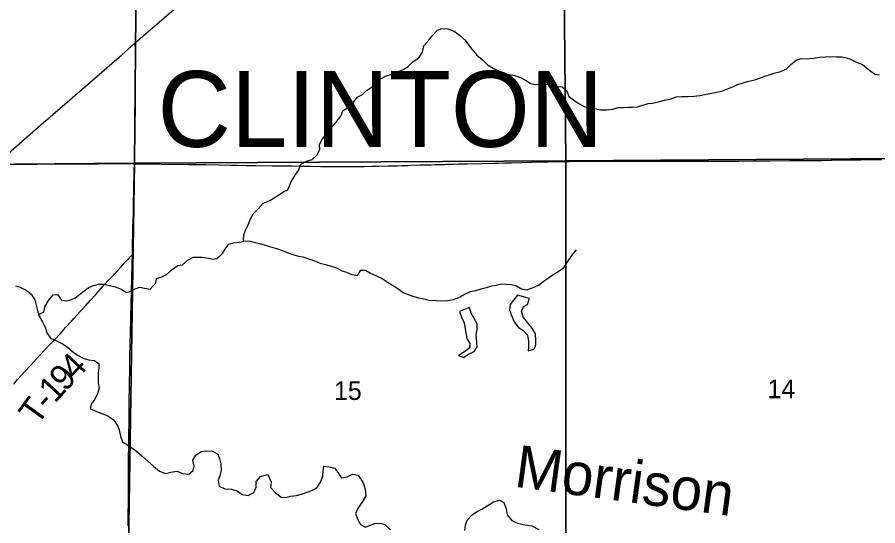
# Model space of a CAD drawing. Extents: x 0 to 34, y 0 to 22.
# Drawn here: x 5.125 to 6.091, y 16.345 to 16.916 of the extents above; entities that cross this region are included whole.
import ezdxf

# ---------------------------------------------------------------- set-up
doc = ezdxf.new("R2010")
doc.units = 0
for name, color, linetype in [('GM_X_Corporation', 7, 'Continuous'), ('GM_X_Minor_Lake', 7, 'Continuous'), ('GM_X_Minor_River', 7, 'Continuous'), ('GM_X_Minor_River_Text', 7, 'Continuous'), ('GM_X_Section_Text', 7, 'Continuous'), ('GM_X_State_Route', 7, 'Continuous'), ('GM_X_Township_Road', 7, 'Continuous'), ('GM_X_Township_Road_Text', 7, 'Continuous'), ('GM_X_Township_Text', 7, 'Continuous')]:
    doc.layers.add(name, color=color, linetype=linetype)

msp = doc.modelspace()

# ---------------------------------------------------------------- linework, layer by layer
at = {"layer": 'GM_X_Corporation'}
for points in [[(4.77754, 17.26078), (5.26124, 17.2552), (5.25664, 16.75179), (4.76416, 16.74758)], [(5.26124, 17.2552), (5.73597, 17.25914), (5.7408, 16.75434), (5.25664, 16.75179)], [(5.73597, 17.25914), (6.2055, 17.25889), (6.22077, 16.758), (5.7408, 16.75434)], [(5.25664, 16.75179), (5.2487, 16.25033), (4.75095, 16.25107), (4.76416, 16.74758)], [(5.7408, 16.75434), (5.74061, 16.25181), (5.2487, 16.25033), (5.25664, 16.75179)], [(5.7408, 16.75434), (6.22077, 16.758), (6.23242, 16.25473), (5.74061, 16.25181)]]:
    msp.add_lwpolyline(points, close=True, dxfattribs=at)
at = {"layer": 'GM_X_Minor_Lake'}
for points in [[(5.68665, 16.6036), (5.67807, 16.59322), (5.67747, 16.58697), (5.6797, 16.5807), (5.68288, 16.57385), (5.68776, 16.56719), (5.69266, 16.5645), (5.69755, 16.5586), (5.69883, 16.55177), (5.6988, 16.54608), (5.69858, 16.54096), (5.70225, 16.54213)], [(5.70225, 16.54213), (5.70502, 16.54301), (5.70713, 16.54812), (5.70716, 16.55305), (5.70664, 16.56025), (5.70308, 16.56672), (5.69819, 16.57244), (5.69312, 16.57872), (5.69108, 16.58518), (5.6932, 16.59105), (5.69794, 16.59368), (5.69949, 16.59993), (5.69307, 16.60167), (5.68665, 16.6036)], [(5.62859, 16.5354), (5.6316, 16.53735), (5.63786, 16.54035), (5.64129, 16.54545), (5.64075, 16.55076), (5.64005, 16.55911), (5.64103, 16.56517), (5.64106, 16.57143), (5.63769, 16.57733), (5.63432, 16.58341), (5.63266, 16.58968), (5.62147, 16.58538)], [(5.62147, 16.58538), (5.62351, 16.57892), (5.6265, 16.57246), (5.62742, 16.56771), (5.62833, 16.56145), (5.62943, 16.555), (5.63299, 16.54948), (5.63296, 16.54436), (5.62688, 16.53984), (5.62043, 16.5357), (5.62609, 16.53378), (5.62859, 16.5354)]]:
    msp.add_lwpolyline(points, dxfattribs=at)
at = {"layer": 'GM_X_Minor_River'}
for points in [[(5.40851, 16.71002), (5.4185, 16.71641), (5.42382, 16.7196), (5.42856, 16.72204), (5.43239, 16.73112), (5.43621, 16.73736), (5.44098, 16.74435), (5.44329, 16.75078), (5.44955, 16.75397), (5.45599, 16.75602), (5.46132, 16.76092), (5.46457, 16.76716), (5.46423, 16.77285), (5.46767, 16.77909), (5.47243, 16.78475), (5.47739, 16.79155), (5.48291, 16.79778), (5.48824, 16.80457), (5.49055, 16.81082), (5.49681, 16.81477), (5.50214, 16.82004), (5.5071, 16.82647), (5.51241, 16.82909), (5.51716, 16.83343), (5.52438, 16.83832), (5.52913, 16.84132), (5.53275, 16.84661), (5.5392, 16.84999), (5.54583, 16.85185), (5.5519, 16.85428), (5.55892, 16.85727), (5.56385, 16.86047), (5.56956, 16.86613), (5.57583, 16.87027), (5.58003, 16.87669), (5.58139, 16.88351), (5.5871, 16.88992), (5.59054, 16.89502), (5.59681, 16.90106), (5.60155, 16.90312), (5.60817, 16.90289), (5.61535, 16.9002), (5.62137, 16.8958), (5.62758, 16.89008), (5.63152, 16.88475), (5.63528, 16.87998), (5.64092, 16.87313), (5.64675, 16.86835), (5.65277, 16.86244), (5.65918, 16.85842), (5.66503, 16.85554), (5.67069, 16.85305), (5.67692, 16.8515), (5.68335, 16.85032), (5.68995, 16.84801), (5.69486, 16.84552), (5.70164, 16.84131), (5.70655, 16.84033), (5.71223, 16.84068), (5.71715, 16.84065), (5.7232, 16.84005), (5.73038, 16.83811), (5.73661, 16.83751), (5.7417, 16.83293), (5.74412, 16.82685), (5.74939, 16.82284), (5.75448, 16.81921), (5.76127, 16.81538), (5.76769, 16.81401), (5.77487, 16.81284), (5.77978, 16.81167), (5.78659, 16.81163), (5.79341, 16.81235), (5.79966, 16.81421), (5.80534, 16.81437), (5.81026, 16.81472), (5.81555, 16.81469), (5.82104, 16.81523), (5.82729, 16.8169), (5.83298, 16.81877), (5.83809, 16.81931), (5.84491, 16.82079), (5.85135, 16.82265), (5.85855, 16.82413), (5.86461, 16.82618), (5.87105, 16.8269), (5.87767, 16.82667), (5.88429, 16.82702), (5.89129, 16.82792), (5.89811, 16.8294), (5.90455, 16.83032), (5.91023, 16.83161), (5.91667, 16.83328), (5.9216, 16.83515), (5.92805, 16.83758), (5.93279, 16.84002), (5.93961, 16.84226), (5.94624, 16.84393), (5.95306, 16.84559), (5.95818, 16.84746), (5.96311, 16.84914)], [(5.96311, 16.84914), (5.9688, 16.851), (5.97429, 16.85287), (5.98225, 16.85472), (5.98832, 16.85791), (5.99307, 16.86225), (5.99935, 16.86771), (6.00503, 16.86939), (6.01033, 16.86898), (6.01884, 16.86969), (6.02547, 16.87098), (6.03228, 16.87132), (6.03834, 16.87148), (6.0442, 16.87144), (6.05044, 16.87122), (6.05554, 16.87005), (6.06045, 16.8687), (6.06781, 16.86505), (6.07366, 16.86275), (6.08025, 16.85759), (6.08759, 16.85186), (6.0927, 16.85107)], [(5.37843, 16.66407), (5.37883, 16.66496), (5.37925, 16.67141), (5.38137, 16.67748), (5.38424, 16.68259), (5.38694, 16.6894), (5.38962, 16.69508), (5.39553, 16.70074), (5.40087, 16.70698), (5.40851, 16.71002)], [(5.14912, 16.58195), (5.15484, 16.58503), (5.15639, 16.59129), (5.16003, 16.59772), (5.16538, 16.60395), (5.1703, 16.6043), (5.17481, 16.5982), (5.18011, 16.59722), (5.18504, 16.59833), (5.18998, 16.60058), (5.19987, 16.60812), (5.20463, 16.61169), (5.20938, 16.61394), (5.21602, 16.6158), (5.2217, 16.61596), (5.2287, 16.6144), (5.23494, 16.61303), (5.24155, 16.61034), (5.24759, 16.60669), (5.25233, 16.608), (5.25747, 16.61081), (5.26259, 16.61268), (5.2677, 16.61151), (5.27413, 16.61052), (5.28043, 16.61751), (5.28121, 16.62225), (5.28728, 16.62412), (5.29241, 16.62693), (5.29889, 16.63259), (5.30536, 16.63711), (5.31047, 16.63765), (5.31695, 16.64331), (5.32246, 16.64612), (5.3272, 16.64647), (5.3325, 16.64625), (5.33931, 16.64507), (5.3448, 16.64409), (5.34953, 16.64482), (5.35544, 16.65029), (5.3585, 16.65521), (5.36233, 16.66107), (5.36821, 16.66237), (5.37427, 16.66328), (5.3811, 16.66457), (5.38659, 16.66435), (5.39188, 16.66261), (5.39831, 16.66124), (5.40815, 16.65821)], [(5.40815, 16.65821), (5.41588, 16.65593), (5.42362, 16.65323), (5.42985, 16.65092), (5.43532, 16.649), (5.44061, 16.64745), (5.44553, 16.64666), (5.45232, 16.64454), (5.45987, 16.64184), (5.46516, 16.63973), (5.47101, 16.63799), (5.47781, 16.63624), (5.48404, 16.63393), (5.48932, 16.63106), (5.49461, 16.62932), (5.50046, 16.62702), (5.50688, 16.62565), (5.51051, 16.63189), (5.51581, 16.63167), (5.52165, 16.62841), (5.52901, 16.62515), (5.53467, 16.62246), (5.54126, 16.61788), (5.54616, 16.61481), (5.55201, 16.61118), (5.55803, 16.60659), (5.56389, 16.60448), (5.56898, 16.60236), (5.57521, 16.60081), (5.58126, 16.59945), (5.58749, 16.59809), (5.59525, 16.59747), (5.60168, 16.59725), (5.6083, 16.59759), (5.61474, 16.59869), (5.6208, 16.60112), (5.62821, 16.60525), (5.63389, 16.60769), (5.63958, 16.60898), (5.64583, 16.61084), (5.6517, 16.61233), (5.65777, 16.614), (5.66269, 16.61492), (5.66856, 16.61622), (5.67386, 16.616), (5.67972, 16.61578), (5.68463, 16.61461), (5.69104, 16.61059), (5.6969, 16.6098), (5.70505, 16.61279), (5.70998, 16.61504), (5.71492, 16.61842), (5.72138, 16.62313), (5.72669, 16.6267), (5.73182, 16.6299), (5.73885, 16.63517), (5.74305, 16.64159), (5.74744, 16.64801), (5.75258, 16.65462)], [(5.12282, 16.61407), (5.12812, 16.61271), (5.13492, 16.60926), (5.14076, 16.60486), (5.14489, 16.59838), (5.14636, 16.59248), (5.14784, 16.5864), (5.1497, 16.57993), (5.15325, 16.57365), (5.15625, 16.56756), (5.15829, 16.56147), (5.16242, 16.55537), (5.16979, 16.5521), (5.17639, 16.54864), (5.1813, 16.5452), (5.18695, 16.54042), (5.19261, 16.53621), (5.19903, 16.53294), (5.20507, 16.53101), (5.21132, 16.5304), (5.21641, 16.52677), (5.21657, 16.52202), (5.21597, 16.51614), (5.21575, 16.5112), (5.21571, 16.50513), (5.21681, 16.49924), (5.21506, 16.49279), (5.21161, 16.48636), (5.20836, 16.48144), (5.20682, 16.47651), (5.2138, 16.47287), (5.21985, 16.47055), (5.22646, 16.46824), (5.23306, 16.46364), (5.23738, 16.45735), (5.23943, 16.45221), (5.24072, 16.44537), (5.24314, 16.4389), (5.2488, 16.43545), (5.2537, 16.4322), (5.25879, 16.42837), (5.26482, 16.42321), (5.27141, 16.41709), (5.27782, 16.41155), (5.2846, 16.40601), (5.2914, 16.40331), (5.29747, 16.40479), (5.30411, 16.40589), (5.31091, 16.40338)], [(5.31091, 16.40338), (5.31753, 16.40258), (5.32248, 16.40673), (5.32365, 16.41166), (5.32199, 16.4185), (5.32524, 16.42399), (5.33152, 16.42813), (5.33758, 16.42885), (5.34402, 16.42844), (5.35025, 16.42498), (5.35211, 16.42004), (5.3534, 16.41433), (5.35374, 16.40712), (5.35218, 16.40067), (5.35064, 16.39574), (5.35173, 16.38928), (5.35815, 16.38602), (5.36535, 16.38579), (5.37159, 16.38404), (5.37781, 16.37964), (5.38424, 16.37846), (5.3907, 16.38203), (5.39301, 16.38809), (5.39305, 16.39436), (5.39799, 16.40007), (5.40639, 16.40223)], [(5.40639, 16.40223), (5.41001, 16.39352), (5.40922, 16.38746), (5.41467, 16.38174), (5.42108, 16.37677), (5.42637, 16.37655), (5.43168, 16.37785), (5.43849, 16.37876), (5.44531, 16.38043), (5.45138, 16.38286), (5.45649, 16.38454), (5.46124, 16.38717), (5.46544, 16.39378), (5.46812, 16.40021), (5.46835, 16.4059), (5.46914, 16.41177), (5.47556, 16.41079), (5.48161, 16.40943), (5.48573, 16.40334), (5.48892, 16.39858), (5.49536, 16.39949), (5.50143, 16.40249), (5.50767, 16.40151), (5.51273, 16.39352), (5.51478, 16.3882), (5.51569, 16.38288), (5.51623, 16.37814), (5.5126, 16.3719), (5.50802, 16.36529), (5.50477, 16.35886), (5.50681, 16.35221), (5.51018, 16.34613), (5.51603, 16.34325), (5.52115, 16.3455), (5.52646, 16.34736), (5.53251, 16.34771), (5.53761, 16.34597), (5.54401, 16.34025)], [(5.62723, 16.33922), (5.62803, 16.34528), (5.62995, 16.35077), (5.63547, 16.35681), (5.6406, 16.36038), (5.64648, 16.36338), (5.65255, 16.36695), (5.65958, 16.37165), (5.6664, 16.37332), (5.6713, 16.37064), (5.67372, 16.36361), (5.675, 16.35677), (5.68007, 16.35049), (5.68649, 16.34761), (5.69272, 16.34625), (5.69783, 16.34546), (5.70274, 16.34467), (5.71047, 16.34046)]]:
    msp.add_lwpolyline(points, dxfattribs=at)
at = {"layer": 'GM_X_State_Route'}
msp.add_lwpolyline([(4.83187, 16.50567), (4.85872, 16.53101), (4.88025, 16.55163), (4.88893, 16.56052), (4.90759, 16.57878), (4.9176, 16.58817), (4.94043, 16.60919), (4.95739, 16.62474), (4.97206, 16.63751), (4.98411, 16.648), (5.00164, 16.66333), (5.00959, 16.67028), (5.03415, 16.69177), (5.06172, 16.71624), (5.10074, 16.75061), (5.10557, 16.75487), (5.15161, 16.79477), (5.1784, 16.81796), (5.22554, 16.85897), (5.24247, 16.8736), (5.25708, 16.88649), (5.26904, 16.89704), (5.28986, 16.91527), (5.31386, 16.93598)], dxfattribs=at)
at = {"layer": 'GM_X_Township_Road'}
for points in [[(5.25651, 16.75126), (5.25657, 16.75306), (5.25662, 16.75616), (5.25673, 16.75926), (5.25682, 16.76268), (5.2569, 16.76671), (5.25697, 16.77075), (5.25705, 16.77448), (5.25715, 16.78038), (5.25722, 16.78318), (5.25728, 16.78846), (5.25738, 16.79374), (5.25746, 16.79964), (5.25762, 16.80865), (5.25774, 16.81673), (5.25781, 16.82356), (5.25784, 16.83071), (5.25782, 16.84282), (5.25779, 16.84748), (5.25776, 16.85246), (5.25773, 16.86116), (5.25774, 16.86737), (5.25773, 16.87328), (5.25768, 16.87979), (5.25757, 16.88224), (5.25747, 16.88312), (5.25708, 16.88649)], [(5.10074, 16.75061), (5.11339, 16.75069), (5.12706, 16.75074), (5.13794, 16.75084), (5.14726, 16.7509), (5.16404, 16.75099), (5.16683, 16.75096), (5.16932, 16.75097), (5.17864, 16.751), (5.19418, 16.75106), (5.20724, 16.7511), (5.21563, 16.7512), (5.23023, 16.75138), (5.23924, 16.75139), (5.24918, 16.75138), (5.25538, 16.75129), (5.25651, 16.75126)], [(5.25425, 16.64947), (5.25447, 16.66229), (5.25448, 16.66318), (5.2545, 16.66469), (5.25457, 16.66931), (5.25464, 16.67302), (5.25478, 16.67829), (5.25484, 16.6814), (5.25493, 16.68575), (5.25527, 16.69817), (5.25545, 16.70407), (5.25555, 16.70872), (5.25562, 16.71151), (5.25564, 16.71244), (5.2557, 16.7146), (5.25574, 16.71677), (5.25579, 16.71925), (5.25581, 16.72111), (5.25584, 16.72297), (5.25589, 16.72545), (5.25597, 16.72824), (5.25618, 16.736), (5.25626, 16.74066), (5.25637, 16.74594), (5.25643, 16.74842), (5.2565, 16.7509), (5.25651, 16.75126)], [(5.25651, 16.75126), (5.26253, 16.75113), (5.27404, 16.75098), (5.28646, 16.75085), (5.31785, 16.75047), (5.3365, 16.7503), (5.35173, 16.75002), (5.36384, 16.74976), (5.37254, 16.74958), (5.38217, 16.74935), (5.39274, 16.74921), (5.41107, 16.74903), (5.42194, 16.74884), (5.43374, 16.74872), (5.44184, 16.74861), (5.44743, 16.74863), (5.45394, 16.74854), (5.46543, 16.74831), (5.47785, 16.7481), (5.49153, 16.74794), (5.50366, 16.74807), (5.51423, 16.7482), (5.52293, 16.74834), (5.53101, 16.74859), (5.54126, 16.74876), (5.55183, 16.749), (5.55617, 16.74918), (5.56331, 16.74942), (5.56672, 16.74952), (5.57727, 16.74984), (5.58161, 16.74994), (5.58565, 16.75002), (5.58968, 16.7501), (5.59372, 16.7502), (5.59745, 16.7503), (5.60085, 16.7504), (5.60457, 16.75051), (5.60643, 16.75056), (5.6089, 16.75063), (5.61106, 16.75067), (5.61477, 16.75074), (5.62035, 16.75097), (5.62997, 16.75129), (5.64643, 16.75165), (5.66073, 16.75191), (5.66477, 16.75197), (5.67222, 16.75215), (5.67968, 16.75237), (5.70236, 16.75298), (5.71106, 16.75324), (5.72038, 16.75346), (5.73063, 16.75373), (5.74026, 16.75386), (5.74461, 16.7539), (5.74803, 16.75393), (5.75238, 16.75397), (5.75952, 16.75405), (5.76636, 16.75411), (5.77164, 16.75413), (5.77599, 16.75412), (5.79464, 16.75412), (5.79961, 16.7541), (5.80489, 16.75406), (5.81608, 16.75404), (5.82945, 16.75405), (5.83908, 16.75407), (5.84499, 16.75408), (5.84996, 16.7541), (5.854, 16.75412), (5.85928, 16.75414), (5.86704, 16.75417), (5.87792, 16.75416), (5.88476, 16.7542), (5.8888, 16.75421), (5.89408, 16.75422), (5.91397, 16.75414), (5.9348, 16.75424), (5.95158, 16.75433), (5.96992, 16.75453), (5.99199, 16.7548), (6.01592, 16.75496), (6.02835, 16.75502), (6.03892, 16.75516), (6.05788, 16.75543), (6.07186, 16.7556), (6.09518, 16.7559)], [(5.121, 16.50379), (5.12522, 16.50876), (5.1337, 16.51825), (5.13986, 16.52482), (5.15021, 16.53608), (5.16133, 16.54771), (5.1665, 16.55322), (5.17333, 16.56072), (5.17912, 16.56722), (5.1858, 16.57459), (5.18832, 16.57733), (5.19596, 16.58555), (5.20191, 16.592), (5.20697, 16.59767), (5.21303, 16.60456), (5.21831, 16.61045), (5.22306, 16.6156), (5.22709, 16.62002), (5.2279, 16.62083), (5.23003, 16.62304), (5.23067, 16.62371), (5.23174, 16.62482), (5.23258, 16.62573), (5.23345, 16.62661), (5.23428, 16.62753), (5.23513, 16.62844), (5.23679, 16.63028), (5.24048, 16.63445), (5.24569, 16.64015), (5.24946, 16.64421), (5.25047, 16.64529), (5.25176, 16.64672), (5.25425, 16.64947)], [(5.24948, 16.34462), (5.24951, 16.34617), (5.24951, 16.34896), (5.24955, 16.35175), (5.24956, 16.35267), (5.24958, 16.35608), (5.24962, 16.35856), (5.2496, 16.36134), (5.24976, 16.36689), (5.2498, 16.37305), (5.24977, 16.37676), (5.24973, 16.38512), (5.24978, 16.39381), (5.24983, 16.4022), (5.24993, 16.41339), (5.25002, 16.42271), (5.25014, 16.43234), (5.25028, 16.44352), (5.25037, 16.44817), (5.25054, 16.45993), (5.25057, 16.46947), (5.25064, 16.47574), (5.25072, 16.48475), (5.25098, 16.50154), (5.25136, 16.52391), (5.25151, 16.5323), (5.25189, 16.55033), (5.2521, 16.55933), (5.25222, 16.56553), (5.25231, 16.5718), (5.25258, 16.58177), (5.2528, 16.58997), (5.25285, 16.59691), (5.25307, 16.60462), (5.25323, 16.61096), (5.25345, 16.61988), (5.25397, 16.64096), (5.25421, 16.64716), (5.25425, 16.64947)]]:
    msp.add_lwpolyline(points, dxfattribs=at)

# ---------------------------------------------------------------- texts
at = {"layer": 'GM_X_Minor_River_Text'}
msp.add_text('Morrison', height=0.047369, rotation=352.24064, dxfattribs=at).set_placement((5.6818, 16.38873))
at = {"layer": 'GM_X_Section_Text'}
for s, p in [('14', (5.96715, 16.48795)), ('15', (5.48048, 16.48597))]:
    msp.add_text(s, height=0.020928, rotation=0.00001, dxfattribs=at).set_placement(p)
at = {"layer": 'GM_X_Township_Road_Text'}
for s, rotation, p in [('4', 47.13229, (5.19067, 16.50703)), ('9', 47.16413, (5.17887, 16.4943)), ('1', 47.52672, (5.16718, 16.48153)), ('T', 54.12901, (5.14769, 16.45631)), ('-', 48.83169, (5.15969, 16.47295))]:
    msp.add_text(s, height=0.02841, rotation=rotation, dxfattribs=at).set_placement(p)
at = {"layer": 'GM_X_Township_Text'}
msp.add_text('CLINTON', height=0.085227, rotation=0.00001, dxfattribs=at).set_placement((5.28245, 16.77014))

doc.saveas('drawing.dxf')
